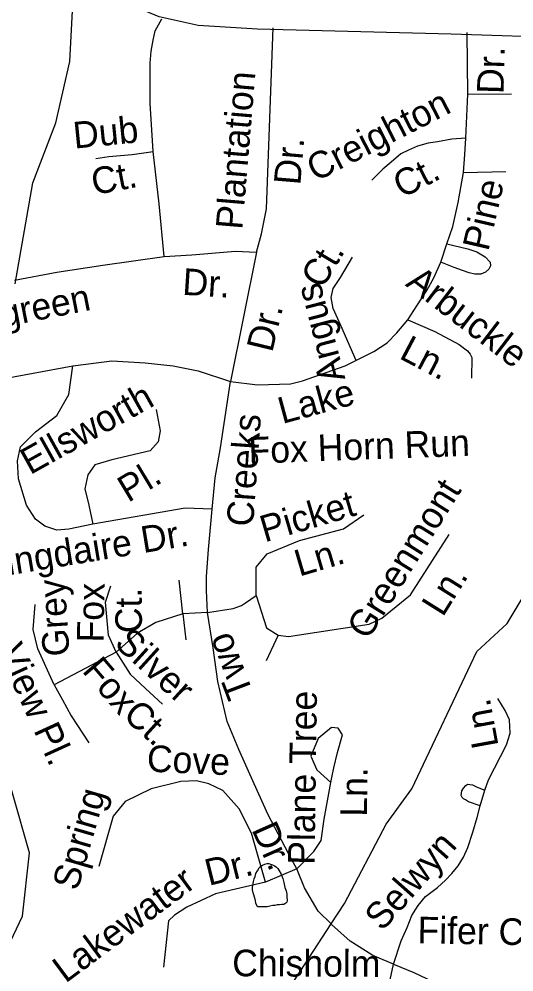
# Model space of a CAD drawing. Extents: x 2001466 to 2224147, y 644118 to 847247.
# Drawn here: x 2059834 to 2061602, y 732487 to 735889 of the extents above; entities that cross this region are included whole.
import ezdxf

# ---------------------------------------------------------------- set-up
doc = ezdxf.new("R2010")
doc.units = 0
for name, color, linetype in [('Exist Hydrographic Creek Single Shore', 7, 'Continuous'), ('Exist Hydrographic Misc Water Feature', 7, 'Continuous'), ('Exist Road Non-System Type 51', 7, 'Continuous'), ('Exist Road Non-System Type 51 Label', 7, 'Continuous'), ('Exist Road Secondary Type 51 Attributed', 7, 'Continuous')]:
    doc.layers.add(name, color=color, linetype=linetype)

msp = doc.modelspace()

# ---------------------------------------------------------------- linework, layer by layer
at = {"layer": 'Exist Hydrographic Creek Single Shore'}
for points in [[(2059820.4, 734944.2), (2059883.1, 735304.4), (2059966.1, 735519.2), (2060015.2, 735738), (2060040, 736213.3), (2059914.1, 736504.5), (2059988.1, 737093.6), (2060096.1, 737321.1), (2060129, 737563.2), (2060261, 737819.6), (2060378.1, 737978), (2060553, 738053.2), (2060586, 738105), (2060594, 738321.4), (2060794.8, 738569.6)], [(2059606.1, 731845.3), (2059731.2, 731954.3), (2059672.1, 732119.6), (2059747.2, 732337.9), (2059771.1, 732527.7), (2059846, 732686.9), (2059871, 732912.8), (2059753.1, 733322), (2059570, 733562), (2059528.2, 733671.1), (2059569.2, 733913.1), (2059568.1, 734270.7), (2059643, 734410.3), (2059784.1, 734545.2), (2059788.7, 734606.8)]]:
    msp.add_lwpolyline(points, dxfattribs=at)
at = {"layer": 'Exist Hydrographic Misc Water Feature'}
for points in [[(2060948.4, 732658.8), (2060996.1, 732732.3), (2061145, 733014.8), (2061237.1, 733140.8), (2061469, 733631.5), (2061577, 733731), (2061694.1, 733925.5), (2061827, 733998.2), (2061960.1, 734225.2), (2062141.9, 734178)], [(2060776.1, 732820.6), (2060780.2, 732806.6), (2060783.9, 732788.5), (2060788.4, 732776.5), (2060790.3, 732764.5), (2060790.3, 732752.7), (2060792.3, 732744.6), (2060792.1, 732740.7), (2060790.3, 732736.5), (2060786.6, 732732.6), (2060780.4, 732728.7), (2060772.2, 732728.7), (2060764.2, 732726.6), (2060756.2, 732726.6), (2060748.2, 732724.6), (2060740.2, 732724.6), (2060730.4, 732722.4), (2060720.3, 732720.3), (2060710.1, 732720.2), (2060702.5, 732720.2), (2060694.3, 732720.2), (2060686.3, 732720.2), (2060680.3, 732732.4), (2060678.1, 732742.1), (2060674.6, 732754.4), (2060672.6, 732762.4), (2060670.3, 732770.1), (2060668.2, 732780.1), (2060668.2, 732790.3), (2060670.3, 732802.1), (2060671.9, 732810.4), (2060674, 732820.2), (2060677.9, 732828.2), (2060680.1, 732838.4), (2060686.1, 732848.4), (2060691.8, 732858.5), (2060698, 732864.5), (2060704.1, 732868.4), (2060712.1, 732872.4), (2060720.1, 732874.5), (2060726.1, 732874.4), (2060732, 732872.2), (2060739.8, 732870.3), (2060746, 732866.5), (2060752.1, 732862.3), (2060757.9, 732856.6), (2060762, 732850.3), (2060770.4, 732836.5), (2060774.3, 732826.5), (2060776.1, 732820.6)], [(2060073, 731530.6), (2060140, 731594.9), (2060406, 731979.9), (2060514, 732040), (2060622.1, 732156), (2060948.4, 732658.8)]]:
    msp.add_lwpolyline(points, dxfattribs=at)
at = {"layer": 'Exist Road Non-System Type 51'}
for p, q in [((2061436.7, 735621.3), (2061435.2, 735841.4)), ((2061429.4, 735463.5), (2061436.7, 735621.3)), ((2061436.7, 735621.3), (2061592.7, 735622.2)), ((2061421, 735341.7), (2061573, 735344.5)), ((2060682.2, 735057.6), (2060589, 734594.8)), ((2061340.4, 735021.3), (2061361.7, 735086.9)), ((2060419.1, 733766), (2060405.5, 733886.2)), ((2060506.8, 733770.2), (2060419.1, 733766)), ((2060419.1, 733766), (2060429.8, 733672.7)), ((2060759.3, 733689.7), (2060716.4, 733598.3)), ((2060181.1, 733628.8), (2059959.6, 733512.9)), ((2061480.7, 733080.3), (2061497.8, 733136)), ((2060825.8, 732855.7), (2060714.6, 732807.7)), ((2061123, 732281.9), (2061171.1, 732514.6))]:
    msp.add_line(p, q, dxfattribs=at)
for points in [[(2060313, 735416.3), (2060302.2, 735588.5), (2060302.2, 735732), (2060305.8, 735775.1), (2060313, 735814.5), (2060320.1, 735846.8), (2060344.1, 735889.7)], [(2060682.2, 735057.6), (2060700.1, 735122.2), (2060718.1, 735211.8), (2060741.5, 735857.6)], [(2061429.4, 735463.5), (2061379.4, 735460.5), (2061329.2, 735451.5), (2061295.1, 735446.2), (2061256.9, 735435), (2061224.6, 735421.7), (2061198.3, 735408.2), (2061163.7, 735378.9), (2061133.2, 735353.5), (2061094.4, 735314.3)], [(2061421, 735341.7), (2061426.3, 735405.5), (2061429.4, 735463.5)], [(2059818.2, 734957.1), (2059968.8, 734985.8), (2060133.7, 735010.9), (2060352.8, 735041.5), (2060334.5, 735229.8), (2060313, 735416.3)], [(2060108.6, 735391.2), (2060155.2, 735398.4), (2060237.7, 735405.6), (2060313, 735416.3)], [(2061361.7, 735086.9), (2061383, 735148.4), (2061402.8, 735234), (2061421, 735341.7)], [(2060352.8, 735041.5), (2060450.9, 735047.5), (2060606.9, 735061.2), (2060682.2, 735057.6)], [(2061361.7, 735086.9), (2061437.4, 735069.3), (2061469.2, 735058.7), (2061498.8, 735040), (2061516.4, 735021.7), (2061518.1, 735007.7), (2061511.9, 734995.8), (2061499.7, 734986), (2061483.5, 734978.4), (2061461.5, 734978.8), (2061441.6, 734983.2), (2061417.8, 734991.7), (2061388, 735002.3), (2061340.4, 735021.3)], [(2061038, 734670.2), (2060983.9, 734794.7), (2060955.5, 734855.8), (2060949, 734895), (2060955.5, 734927.8), (2060981.7, 734967), (2061025.3, 735039.1)], [(2061222.2, 734815.7), (2061255.2, 734865), (2061290.3, 734920.3), (2061315.3, 734965.8), (2061340.4, 735021.3)], [(2060999.1, 734650.8), (2061101.3, 734701.9), (2061148.5, 734733.2), (2061183.2, 734768.5), (2061222.2, 734815.7)], [(2061222.2, 734815.7), (2061319.3, 734773.7), (2061406.4, 734727.9), (2061435.9, 734705.3), (2061445.7, 734693.1), (2061451.4, 734681), (2061449.9, 734607)], [(2059788.7, 734606.8), (2059884.2, 734625), (2060026.2, 734651.5), (2060166, 734669.4), (2060284.3, 734662.3), (2060384.7, 734651.5), (2060474.3, 734633.6), (2060589, 734594.8)], [(2060097.9, 734086.1), (2060011.8, 734068.2), (2059968.8, 734064.6), (2059925.8, 734078.9), (2059893.5, 734104), (2059861.2, 734154.3), (2059832.6, 734247.5), (2059829, 734312.1), (2059839.7, 734362.3), (2059893.5, 734416.2), (2059968.8, 734473.6), (2060011.8, 734548.9), (2060026.2, 734651.5)], [(2060589, 734594.8), (2060685.8, 734583.3), (2060804.1, 734586.9), (2060847.1, 734597.7), (2060999.1, 734650.8)], [(2060524.5, 734139.9), (2060535.2, 734251.1), (2060553.1, 734358.8), (2060589, 734594.8)], [(2060323.7, 734495.1), (2060338, 734419.7), (2060330.9, 734380.3), (2060302.2, 734348), (2060166, 734315.7), (2060105, 734297.8), (2060079.9, 734261.9), (2060069.2, 734211.7), (2060083.5, 734154.3), (2060097.9, 734086.1)], [(2060524.5, 734139.9), (2060427.7, 734143.5), (2060097.9, 734086.1)], [(2060506.8, 733770.2), (2060503.2, 733849.1), (2060503.2, 733899.3), (2060510.7, 733995.2), (2060524.5, 734139.9)], [(2060681, 733831.5), (2060680.8, 733931.9), (2060720, 733979.9), (2060835.6, 734027.9), (2060992.6, 734069.4), (2061066.1, 734119.5)], [(2060759.3, 733689.7), (2060796.3, 733685.3), (2061084.2, 733729), (2061130, 733750.8), (2061232.5, 733833.7), (2061369.8, 734049.7)], [(2060181.1, 733628.8), (2060153.8, 733690.1), (2060143.3, 733807.4), (2060161.8, 733865.7)], [(2059959.6, 733512.9), (2059901.3, 733640.7), (2059884.4, 733709.7), (2059891.5, 733799.2)], [(2060506.8, 733770.2), (2060598.7, 733784.8), (2060628.4, 733795.8), (2060643.2, 733805.4), (2060681, 733831.5)], [(2060681, 733831.5), (2060717.8, 733715.9), (2060759.3, 733689.7)], [(2060419.1, 733766), (2060322.2, 733735), (2060257.1, 733697.4), (2060181.1, 733628.8)], [(2060825.8, 732855.7), (2060814.9, 732877.5), (2060796.9, 732910.4), (2060723.7, 733047.9), (2060673.9, 733158.9), (2060619.4, 733281.8), (2060577.7, 733382), (2060544.3, 733523.9), (2060527.6, 733645), (2060506.8, 733770.2)], [(2060181.1, 733628.8), (2060230.5, 733550), (2060285.6, 733498.8), (2060346.3, 733443.6)], [(2059959.6, 733512.9), (2059989.5, 733458.4), (2060020.1, 733401.6), (2060083.3, 733305.6)], [(2061497.8, 733136), (2061510.6, 733173.7), (2061574.8, 733298.2), (2061587.9, 733339.7), (2061585.7, 733387.7), (2061570.4, 733420.4), (2061544.3, 733464.1)], [(2060825.8, 732855.7), (2060886.8, 732916.8), (2060913, 732956.1), (2060923.9, 733032.4), (2060947.9, 733163.4), (2060952.2, 733187.4), (2060958.8, 733215.7), (2060971.9, 733270.3), (2060989.3, 733333.6), (2060974.1, 733357.6), (2060950.1, 733359.8), (2060902.1, 733320.5), (2060875.9, 733257.2), (2060897.7, 733209.2), (2060947.9, 733163.4)], [(2060714.6, 732807.7), (2060664.4, 732982.3), (2060620.8, 733069.5), (2060561.9, 733135), (2060511.8, 733159), (2060468.2, 733169.9), (2060411.5, 733167.7), (2060306.6, 733141.3), (2060212.9, 733095.4), (2060170.5, 733043.5), (2060118.7, 732864.4)], [(2061480.7, 733080.3), (2061439, 733095.2), (2061429.1, 733101.4), (2061421.2, 733105.5), (2061417.3, 733109.6), (2061413.5, 733117.7), (2061415.8, 733133.7), (2061422, 733143.5), (2061430.2, 733153.4), (2061436.3, 733157.2), (2061444.3, 733157.1), (2061454.2, 733154.9), (2061470.1, 733146.5), (2061497.8, 733136)], [(2061171.1, 732514.6), (2061198.8, 732598.1), (2061219.8, 732645.6), (2061236.7, 732689.3), (2061259.4, 732724.8), (2061286.1, 732756.3), (2061328.7, 732789.4), (2061357.3, 732814.8), (2061379.7, 732838.4), (2061402.3, 732865.9), (2061421, 732897.5), (2061437.6, 732931.2), (2061454.8, 732986.9), (2061469.8, 733038.5), (2061480.7, 733080.3)], [(2060948.4, 732658.8), (2060903, 732704.1), (2060854.1, 732788.1), (2060825.8, 732855.7)], [(2060714.6, 732807.7), (2060535.8, 732766.2), (2060433.3, 732718.2), (2060389.7, 732689.9), (2060367.9, 732670.2), (2060350.4, 732504.4)], [(2061171.1, 732514.6), (2061097.8, 732546.1), (2061048.4, 732577.1), (2061016.8, 732597.8), (2060950, 732657.2), (2060948.4, 732658.8)], [(2061171.1, 732514.6), (2061244.5, 732485.1), (2061331.7, 732443.3), (2061408.8, 732401.8), (2061464.2, 732370.6), (2061472.8, 732364.4)]]:
    msp.add_lwpolyline(points, dxfattribs=at)
at = {"layer": 'Exist Road Secondary Type 51 Attributed'}
msp.add_lwpolyline([(2064738.9, 735683.9), (2064611.8, 735708.8), (2064449.3, 735726.5), (2064001.9, 735725.7), (2063548.1, 735720.9), (2063210.2, 735728.9), (2062989.7, 735763.5), (2062767.6, 735795.8), (2062547.2, 735811.9), (2061815, 735820.7), (2061377.3, 735835.2), (2060685.3, 735853.7), (2060474.5, 735866.6), (2060334.5, 735897.2), (2060217, 735945.5), (2060117.2, 736009.9), (2060040, 736087.2), (2059949.9, 736232.2), (2059798.6, 736435.9), (2059550.8, 736762.8), (2059362.5, 737006.8), (2059240.2, 737124.3), (2059068, 737262.8), (2058906.3, 737373.5)], dxfattribs=at)

# ---------------------------------------------------------------- texts
at = {"layer": 'Exist Road Non-System Type 51 Label'}
for s, rotation, p in [('Dr.', 88.2976, (2061564.4, 735621)), ('Plantation', 85.1776, (2060631.2, 735135.7)), ('Creighton', 27.126, (2060893.1, 735307.1)), ('Dub', 5.7147, (2060031.9, 735426.5)), ('Dr.', 85.1776, (2060838.7, 735294.6)), ('Ct.', 10.7919, (2060102.2, 735260.4)), ('Ct.', 27.126, (2061201.7, 735247.9)), ('Pine', 77.0054, (2061510, 735057.6)), ('Ct.', 59.3393, (2060917.3, 734921.8)), ('Dr.', 356.3015, (2060415.7, 734905.2)), ('Arbuckle', 322.5732, (2061211.1, 734939.3)), ('Angus', 104.6006, (2061000, 734605)), ('Brookgreen', 11.1365, (2059450.6, 734724.5)), ('Dr.', 76.4529, (2060738.2, 734696.4)), ('Ln.', 332.2624, (2061187.9, 734679.9)), ('Lake', 15.2207, (2060774.4, 734443.4)), ('Ellsworth', 29.189, (2059873.7, 734260.6)), ('Creeks', 85.9165, (2060669.9, 734075.2)), ('Fox Horn Run', 2.09, (2060655.4, 734301.6)), ('Pl.', 31.0653, (2060224, 734161.5)), ('Greenmont', 58.0491, (2061080.3, 733668.8)), ('Picket', 16.467, (2060711.6, 734020.6)), ('Sterlingdaire Dr.', 9.3767, (2059539.2, 733860.7)), ('Ln.', 16.467, (2060835, 733898.4)), ('Fox View Pl.', 294.525, (2059653.3, 733858.1)), ('Grey', 93.6746, (2060014.9, 733617)), ('Fox', 88.9438, (2060135.7, 733663.1)), ('Ln.', 58.0491, (2061347.6, 733751.7)), ('Ct.', 90.3797, (2060273.3, 733697.1)), ('Silver', 317.7149, (2060170.6, 733654.5)), ('Two', 110.8074, (2060672.1, 733482.8)), ('Fox', 310.4692, (2060056.5, 733560.8)), ('Plane Tree', 89.194, (2060889.5, 732869.3)), ('Ct.', 317.7149, (2060201.2, 733397.6)), ('Ln.', 100.3915, (2061547, 733294.7)), ('Cove', 357.4532, (2060289.2, 733202.8)), ('Ln.', 89.194, (2061076.5, 733041.2)), ('Spring', 73.863, (2060042.8, 732773.9)), ('Dr.', 293.9937, (2060663.5, 732996.2)), ('Selwyn', 48.4322, (2061131.1, 732629.5)), ('Dr.', 14.0949, (2060512, 732794.2)), ('Lakewater', 36.5572, (2059999.9, 732445.2)), ('Fifer Ct.', 358.9743, (2061256.7, 732589.8)), ('Chisholm', 359.7549, (2060595.3, 732472))]:
    msp.add_text(s, height=95, rotation=rotation, dxfattribs=at).set_placement(p)

doc.saveas('drawing.dxf')
